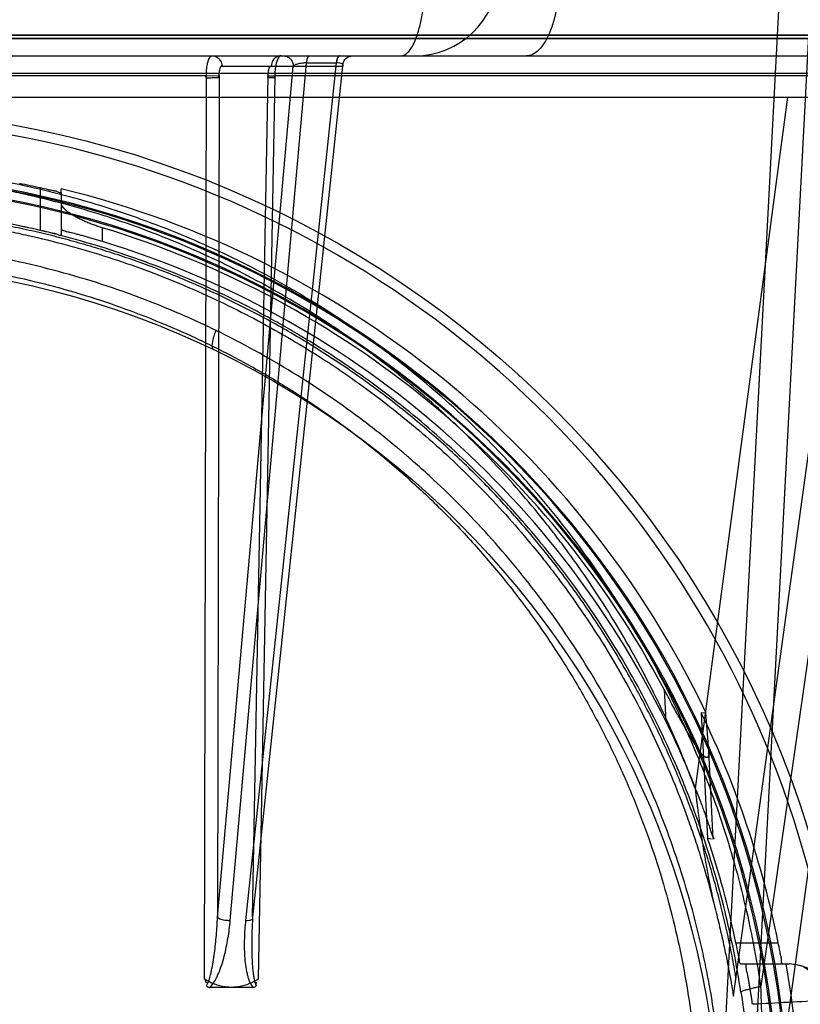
# Model space of a CAD drawing. Header units: millimetres. Extents: x 0 to 297, y 0 to 210.
# Tile 416 of 438: x 242.465 to 242.691, y 159.071 to 159.356. Entities that reach past the tile are written whole.
import ezdxf

# ---------------------------------------------------------------- set-up
doc = ezdxf.new("R2010")
doc.units = ezdxf.units.MM
doc.header["$LTSCALE"] = 16.335
doc.layers.get('0').update_dxf_attribs({"linetype": 'CONTINUOUS'})
for name, color, linetype in [('AXES_REF', 7, 'CONTINUOUS'), ('INTFCLR_1', 7, 'CONTINUOUS'), ('INTFCLR_144815', 7, 'CONTINUOUS'), ('INTFCLR_72935', 7, 'CONTINUOUS')]:
    doc.layers.add(name, color=color, linetype=linetype)

msp = doc.modelspace()

# ---------------------------------------------------------------- linework, layer by layer
at = {"color": 7, "linetype": 'Continuous'}
for radius in [5.8174969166, 5.817, 5.7797484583]:
    msp.add_circle((241.4979109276, 154.8339782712), radius, dxfattribs=at)
msp.add_arc((241.4979109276, 154.8339782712), 5.76, 278.2771290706, 261.7228709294, dxfattribs=at)
at = {"layer": 'AXES_REF', "color": 7, "linetype": 'Continuous'}
msp.add_arc((241.4979109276, 154.8339782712), 5.892, 113.0826660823, 66.91733391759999, dxfattribs=at)
at = {"layer": 'AXES_REF', "color": 9, "linetype": 'Continuous'}
msp.add_arc((241.4979109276, 154.8339782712), 5.3067073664, 94.4118118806, 85.5881881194, dxfattribs=at)
at = {"layer": 'INTFCLR_1', "color": 6, "linetype": 'Continuous'}
for p, q in [((242.7541734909, 159.3519896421), (242.0649253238, 159.351961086)), ((242.7721497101, 159.3510234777), (242.0480076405, 159.3510234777))]:
    msp.add_line(p, q, dxfattribs=at)
at = {"layer": 'INTFCLR_1', "color": 9, "linetype": 'Continuous'}
msp.add_circle((242.4100786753, 159.0279782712), 0.258, dxfattribs=at)
for points, knots in [([(242.5220400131, 159.2663580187), (242.520106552, 159.2672993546), (242.516201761, 159.2691402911), (242.5082805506, 159.2726337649), (242.4941072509, 159.2782520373), (242.4773607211, 159.2834483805), (242.4623493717, 159.2868627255), (242.4547050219, 159.2882900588), (242.4502888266, 159.2890249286), (242.439231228, 159.2907153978), (242.42029228, 159.2924732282), (242.3979143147, 159.2921910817), (242.383447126, 159.2908648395), (242.3767676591, 159.2900298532), (242.372319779, 159.2894139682), (242.3602781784, 159.287503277), (242.3409614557, 159.2831355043), (242.3222653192, 159.2768311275), (242.311205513, 159.27230123), (242.3072270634, 159.2705828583), (242.3013386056, 159.2679506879), (242.2889499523, 159.2619409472), (242.270800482, 159.2514158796), (242.2538923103, 159.2392886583), (242.2435816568, 159.230715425), (242.2389563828, 159.2266320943), (242.2359105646, 159.2238783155), (242.2277523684, 159.2162357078), (242.2152114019, 159.2030329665), (242.2002165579, 159.1840059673), (242.1892148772, 159.1670596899), (242.1823165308, 159.1546398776), (242.1785827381, 159.1473311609), (242.1731838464, 159.1361262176), (242.1659941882, 159.1186582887), (242.1598169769, 159.098402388), (242.1567191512, 159.084810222), (242.1554564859, 159.0783687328), (242.1546570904, 159.0740050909), (242.1526679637, 159.0618763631), (242.1510944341, 159.0461969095), (242.1507057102, 159.030399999), (242.150813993, 159.0224073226), (242.1509648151, 159.0178101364), (242.1514851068, 159.0064207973), (242.1530027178, 158.9917196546), (242.155821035, 158.9761295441), (242.1575100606, 158.9684505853), (242.1585552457, 158.9640913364), (242.1601900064, 158.9576311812), (242.1629129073, 158.9481218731), (242.1684840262, 158.9317498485), (242.175151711, 158.91598898), (242.1819022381, 158.9027653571), (242.1859936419, 158.8954106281), (242.1923142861, 158.8846571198), (242.2026658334, 158.8691983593), (242.2183062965, 158.8500045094), (242.2313332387, 158.8367771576), (242.240551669, 158.8284658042), (242.2468696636, 158.8230378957), (242.2583004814, 158.8139109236), (242.2756996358, 158.8019718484), (242.2905352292, 158.7938051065), (242.2982005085, 158.7900692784)], [0, 0, 0, 0, 0.0078493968, 0.0157556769, 0.0315973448, 0.06348082, 0.0796255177, 0.0877696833, 0.09186257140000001, 0.09596636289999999, 0.128600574, 0.1611442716, 0.177500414, 0.1816059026, 0.1857145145, 0.1938901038, 0.2261064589, 0.2578609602, 0.2657731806, 0.2697286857, 0.2736790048, 0.2893160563, 0.3199691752, 0.350131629, 0.3651446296, 0.3688979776, 0.3726519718, 0.3801321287, 0.4097003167, 0.4390100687, 0.4684423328, 0.4833358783, 0.4908515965, 0.498396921, 0.52873346, 0.5596898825, 0.5755734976, 0.5795998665, 0.5836492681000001, 0.5917658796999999, 0.6244614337, 0.6410489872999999, 0.6494251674, 0.6536350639, 0.6578378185, 0.6910418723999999, 0.7074624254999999, 0.7156483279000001, 0.7197377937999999, 0.7238248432, 0.7399718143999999, 0.7558251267, 0.7869322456, 0.802323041, 0.8100025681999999, 0.8176490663, 0.8478512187, 0.8777971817, 0.9079026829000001, 0.9155006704, 0.9231007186, 0.93830313, 0.9688745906, 1, 1, 1, 1]), ([(242.2982005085, 158.7900692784), (242.3059825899, 158.7862765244), (242.3220239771, 158.7794372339), (242.342925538, 158.7729486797), (242.3568841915, 158.7697758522), (242.3634440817, 158.7685088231), (242.3678479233, 158.767718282), (242.3799548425, 158.7657907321), (242.3999779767, 158.7639375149), (242.4200996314, 158.7641985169), (242.4323680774, 158.7651680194), (242.4368479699, 158.7656118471), (242.4435244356, 158.766362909), (242.4577813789, 158.7684440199), (242.4792922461, 158.7733244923), (242.4969867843, 158.7793113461), (242.507112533, 158.7834000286), (242.5111190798, 158.7850775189), (242.5180118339, 158.7881186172), (242.5313935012, 158.7946344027), (242.5496284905, 158.8052499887), (242.5649622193, 158.8163027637), (242.5738551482, 158.8235640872), (242.5770387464, 158.8262606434), (242.5817396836, 158.8303403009), (242.5915810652, 158.8394086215), (242.605673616, 158.8543707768), (242.6208574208, 158.8738553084), (242.6303053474, 158.8886467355), (242.6354286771, 158.8976856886), (242.6374621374, 158.9013746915), (242.6409144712, 158.9079111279), (242.6473982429, 158.9213265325), (242.6537438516, 158.9372964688), (242.6589748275, 158.9538711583), (242.6634971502, 158.9711240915), (242.667567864, 158.9933618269), (242.6691067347, 159.0126050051), (242.669364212, 159.0240098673), (242.6694089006, 159.0286048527), (242.6693330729, 159.0365827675), (242.6685843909, 159.0523065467), (242.6666648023, 159.0678734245), (242.6644176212, 159.0798873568), (242.6635270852, 159.0842045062), (242.6621292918, 159.0905827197), (242.6597701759, 159.0999732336), (242.6560643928, 159.112201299), (242.650462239, 159.1279554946), (242.6446382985, 159.1412892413), (242.6390262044, 159.1523327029), (242.6351462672, 159.1595473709), (242.6279901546, 159.1718139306), (242.6166284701, 159.1885291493), (242.6012154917, 159.2072515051), (242.5883724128, 159.2202014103), (242.5800325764, 159.227680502), (242.5769182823, 159.2303751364), (242.5721857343, 159.2343725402), (242.5616368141, 159.2427580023), (242.5443620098, 159.2545700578), (242.529642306, 159.2626567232), (242.522040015, 159.2663580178)], [0, 0, 0, 0, 0.0316060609, 0.0635406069, 0.07975651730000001, 0.0838444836, 0.0879320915, 0.0960907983, 0.1285991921, 0.1611989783, 0.1694097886, 0.173526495, 0.1776339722, 0.1939379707, 0.2261052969, 0.2580138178, 0.2620009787, 0.2659733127, 0.273871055, 0.2895030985, 0.3202911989, 0.3507747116, 0.3583934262, 0.3622044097, 0.3660061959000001, 0.3811173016, 0.4110448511, 0.4409258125, 0.4711799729, 0.4750127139, 0.4788584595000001, 0.4865582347, 0.5019977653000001, 0.5332401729, 0.5491816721, 0.5654318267, 0.5983319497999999, 0.6315729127, 0.6357728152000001, 0.6399804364, 0.648348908, 0.6648970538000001, 0.6974320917, 0.7054938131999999, 0.7095177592, 0.7135247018, 0.7293322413, 0.7448511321, 0.7601545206, 0.7903607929, 0.7978752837, 0.8053790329, 0.8202649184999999, 0.8497067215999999, 0.8790537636, 0.9086837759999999, 0.9161831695, 0.9199497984, 0.9237184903, 0.9387994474, 0.9691302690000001, 1, 1, 1, 1]), ([(242.5214202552, 159.2607164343), (242.5208228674, 159.2610022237), (242.5209178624, 159.2635970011), (242.5215230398, 159.2651760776), (242.522040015, 159.2663580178)], [0, 0, 0, 0, 0.3392071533, 1, 1, 1, 1])]:
    msp.add_open_spline(points, degree=3, knots=knots, dxfattribs=at)
at = {"layer": 'INTFCLR_144815', "color": 9, "linetype": 'Continuous'}
for p, q in [((242.7887769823, 159.8370621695), (242.679970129, 159.0763019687)), ((242.6832340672, 159.033990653), (242.7383460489, 159.4333639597)), ((241.9201431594, 159.345978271), (242.9098091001, 159.3459782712)), ((242.5261011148, 159.0953909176), (242.548248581, 159.3439269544)), ((242.5568367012, 159.3439269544), (242.5305408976, 159.0953909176)), ((242.548248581, 159.3439269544), (242.548177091, 159.3439272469)), ((242.548248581, 159.3439269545), (242.5569076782, 159.3439272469)), ((242.7992699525, 159.3408194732), (242.0208873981, 159.3408194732)), ((242.5224002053, 159.0963134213), (242.5443832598, 159.3430044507)), ((242.5236935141, 159.3430044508), (242.5586781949, 159.3430044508)), ((242.5586781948, 159.3430044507), (242.5325775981, 159.0963134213)), ((242.5191689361, 159.3401876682), (242.3286192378, 159.3401876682)), ((242.5186806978, 159.0783400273), (242.5191690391, 159.340187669)), ((242.5228410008, 159.3401091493), (242.5224002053, 159.0963134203)), ((242.5325775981, 159.0963134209), (242.5370876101, 159.3401091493)), ((242.5390070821, 159.3401876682), (242.5341775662, 159.0783401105)), ((242.7007008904, 159.3401876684), (242.539007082, 159.340187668)), ((242.6877108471, 159.3339782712), (242.6609131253, 159.1336046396)), ((242.6720373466, 159.0735106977), (242.7073882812, 159.329684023)), ((242.4710474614, 159.2953916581), (242.4710474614, 159.3076993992)), ((242.4770474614, 159.3064014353), (242.4770474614, 159.2940274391)), ((242.4890474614, 159.2921718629), (242.4890474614, 159.2961266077)), ((242.6519040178, 159.1623461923), (242.6523772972, 159.1531058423)), ((242.6661412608, 159.1189294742), (242.6648221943, 159.1446830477)), ((242.6727328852, 159.0888481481), (242.6849805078, 159.0888481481)), ((242.6740216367, 159.0828481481), (242.6881518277, 159.0828481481))]:
    msp.add_line(p, q, dxfattribs=at)
at = {"layer": 'INTFCLR_144815', "color": 6, "linetype": 'Continuous'}
for p, q in [((242.6680786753, 159.0339782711), (242.6886493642, 159.4264903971)), ((242.6976123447, 159.4255483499), (242.6770785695, 159.0337405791)), ((242.1056433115, 159.3339782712), (242.7145140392, 159.3339782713)), ((242.4770474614, 159.3064014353), (242.4770474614, 159.3074798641)), ((242.6626436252, 159.1556023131), (242.664035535, 159.1556095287)), ((242.6626441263, 159.1556023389), (242.6645060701, 159.1192111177)), ((242.6648232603, 159.1446708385), (242.664035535, 159.1556095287)), ((242.6645065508, 159.1192111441), (242.6655950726, 159.1190235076)), ((242.6913837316, 159.0823019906), (242.6881518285, 159.0828481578)), ((242.5327349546, 159.0759782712), (242.5201232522, 159.0759782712))]:
    msp.add_line(p, q, dxfattribs=at)
at = {"layer": 'INTFCLR_144815', "color": 7, "linetype": 'Continuous'}
for p, q in [((242.5228410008, 159.3401091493), (242.5191690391, 159.340187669)), ((242.5369769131, 159.3401882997), (242.5390070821, 159.3401876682))]:
    msp.add_line(p, q, dxfattribs=at)
at = {"layer": 'INTFCLR_144815', "color": 9, "linetype": 'Continuous'}
msp.add_circle((242.4100786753, 159.0339782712), 0.2967156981, dxfattribs=at)
for centre, radius, start, end in [((242.5797525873, 159.3699782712), 0.024, 270.0000000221, 357.9999352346), ((242.4100786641, 159.0340306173), 0.2937157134, 359.9897887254, 180.0102113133), ((242.4100786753, 159.0338411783), 0.2782453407, 0.0282300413, 179.971769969), ((242.4100786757, 159.0340105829), 0.2778264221, 359.9933364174, 180.0066635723), ((242.4100786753, 159.0338935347), 0.2752457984, 0.0176390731, 179.9823609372), ((242.4100786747, 159.0340629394), 0.2748268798, 359.9823484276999, 180.017651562), ((242.9173349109, 154.6532925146), 4.4242879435, 92.8378929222, 93.10722035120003)]:
    msp.add_arc(centre, radius, start, end, dxfattribs=at)
at = {"layer": 'INTFCLR_144815', "color": 6, "linetype": 'Continuous'}
for centre, radius, start, end in [((242.4100786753, 159.0339782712), 0.2804290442, 77.4428966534, 78.6958753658), ((242.4100786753, 159.0339782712), 0.2815811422, 25.5916832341, 76.24142759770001), ((242.4100786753, 159.0339782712), 0.2684290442, 76.8717294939, 78.18340400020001), ((242.4100786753, 159.0339782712), 0.2737842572, 27.9606619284, 73.2357535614), ((242.4100786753, 159.0339782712), 0.27, 26.1813150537, 72.9936921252), ((242.4100786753, 159.0339782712), 0.2803243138, 11.2877879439, 25.7133570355), ((242.4100786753, 159.0339782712), 0.2683243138, 11.7996976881, 18.5207825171), ((242.4100786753, 159.0339782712), 0.2814304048, 350.0000000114, 10.0000000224), ((242.6867596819, 159.0648597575), 0.0179947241, 6.3648645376, 88.4911023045)]:
    msp.add_arc(centre, radius, start, end, dxfattribs=at)
at = {"layer": 'INTFCLR_144815', "color": 9, "linetype": 'Continuous'}
for points, knots in [([(242.5755491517, 159.3459782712), (242.5759928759, 159.3459782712), (242.5770316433, 159.3463397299), (242.5783375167, 159.3477131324), (242.5795483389, 159.3498790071), (242.5806321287, 159.3528251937), (242.5815196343, 159.3564200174), (242.582179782, 159.3604545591), (242.5825841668, 159.364683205), (242.5826964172, 159.3675400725), (242.582714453, 159.3689564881)], [0, 0, 0, 0, 0.0527384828, 0.1234468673, 0.2208804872, 0.3461693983, 0.4954188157, 0.6603752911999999, 0.8316394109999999, 1, 1, 1, 1]), ([(242.6216503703, 159.3697688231), (242.6216452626, 159.3683199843), (242.6215280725, 159.3653819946), (242.6210156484, 159.3610183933), (242.6201430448, 159.356827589), (242.618930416, 159.3530737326), (242.6174356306, 159.3499843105), (242.6157358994, 159.3477088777), (242.6138988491, 159.3463080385), (242.6125554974, 159.3459782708), (242.6119554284, 159.3459782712)], [0, 0, 0, 0, 0.1585239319, 0.321372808, 0.480200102, 0.6261543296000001, 0.7519661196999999, 0.8541031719, 0.9343441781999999, 1, 1, 1, 1]), ([(242.5208247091, 159.3459782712), (242.5213699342, 159.3459782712), (242.522337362, 159.3456726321), (242.523402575, 159.3445570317), (242.5236887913, 159.3435703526), (242.5236935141, 159.3430044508)], [0, 0, 0, 0, 0.3611684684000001, 0.6251217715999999, 1, 1, 1, 1]), ([(242.5408572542, 159.3459782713), (242.5403120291, 159.3459782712), (242.5393446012, 159.3456726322), (242.5382793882, 159.3445570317), (242.5379931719, 159.3435703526), (242.5379884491, 159.3430044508)], [0, 0, 0, 0, 0.3611684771, 0.6251217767, 1, 1, 1, 1]), ([(242.5415144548, 159.3459782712), (242.5418715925, 159.3459782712), (242.5426273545, 159.3458281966), (242.5435980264, 159.3451598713), (242.5442343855, 159.3441525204), (242.5443801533, 159.3433766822), (242.5443832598, 159.3430044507)], [0, 0, 0, 0, 0.2352370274, 0.4927334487, 0.7548125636, 1, 1, 1, 1]), ([(242.5489376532, 159.3459782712), (242.5486926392, 159.3459782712), (242.5482986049, 159.3450678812), (242.5482218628, 159.3444296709), (242.548177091, 159.343927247)], [0, 0, 0, 0, 0.3269343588, 1, 1, 1, 1]), ([(242.548248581, 159.3439269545), (242.5482750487, 159.3441985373), (242.5483718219, 159.344799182), (242.5485375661, 159.3455109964), (242.5489126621, 159.3459782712), (242.5490806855, 159.3459782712)], [0, 0, 0, 0, 0.3557634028, 0.7809335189, 1, 1, 1, 1]), ([(242.5576688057, 159.3459782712), (242.5574141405, 159.3459782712), (242.5569672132, 159.3450958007), (242.5568858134, 159.3444308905), (242.5568367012, 159.3439269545)], [0, 0, 0, 0, 0.3346504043, 1, 1, 1, 1]), ([(242.5578106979, 159.3459782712), (242.5575460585, 159.3459782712), (242.5570501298, 159.3451233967), (242.5569611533, 159.3444326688), (242.5569076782, 159.343927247)], [0, 0, 0, 0, 0.3424058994, 1, 1, 1, 1]), ([(242.5586781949, 159.3430044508), (242.5586813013, 159.3433766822), (242.5588270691, 159.3441525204), (242.5594634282, 159.3451598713), (242.5604341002, 159.3458281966), (242.5611898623, 159.3459782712), (242.561547, 159.3459782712)], [0, 0, 0, 0, 0.2451874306, 0.5072665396, 0.7647629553, 1, 1, 1, 1]), ([(242.548177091, 159.343927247), (242.547790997, 159.3439272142), (242.54684966, 159.3438687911), (242.5455699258, 159.3436075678), (242.5446592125, 159.3432661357), (242.5443832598, 159.3430044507)], [0, 0, 0, 0, 0.2929779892, 0.7114178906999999, 1, 1, 1, 1]), ([(242.5586781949, 159.3430044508), (242.5587744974, 159.343094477), (242.5589632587, 159.3433849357), (242.5584812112, 159.3437633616), (242.5578146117, 159.3438822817), (242.5572383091, 159.343927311), (242.5569076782, 159.343927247)], [0, 0, 0, 0, 0.1580060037, 0.3199896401, 0.6037166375, 1, 1, 1, 1]), ([(242.5236935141, 159.3430044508), (242.5232679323, 159.3430942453), (242.5228505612, 159.3415201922), (242.5228246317, 159.3407104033), (242.5228410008, 159.3401091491)], [0, 0, 0, 0, 0.4196638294, 1, 1, 1, 1]), ([(242.5370876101, 159.3401091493), (242.5370861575, 159.3402463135), (242.5370963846, 159.3407713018), (242.5372047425, 159.3416642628), (242.5373521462, 159.3425237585), (242.5378123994, 159.3430417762), (242.5379884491, 159.3430044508)], [0, 0, 0, 0, 0.1292016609, 0.4955600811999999, 0.8304935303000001, 1, 1, 1, 1]), ([(242.6609131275, 159.1336047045), (242.6599168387, 159.1362896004), (242.6561093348, 159.146094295), (242.6486355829, 159.1625669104), (242.637597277, 159.1824500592), (242.6281908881, 159.1965733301), (242.6214680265, 159.2056341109), (242.6168666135, 159.2115784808), (242.608545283, 159.2216750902), (242.5958282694, 159.2353164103), (242.5792806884, 159.2503846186), (242.5659519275, 159.2606425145), (242.5574609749, 159.2664959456), (242.5543146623, 159.2685920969), (242.5495571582, 159.2716892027), (242.5390983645, 159.2781091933), (242.5223915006, 159.2869503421), (242.5014381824, 159.2958351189), (242.4832809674, 159.3017369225), (242.4702275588, 159.3050451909), (242.4626254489, 159.3067032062), (242.4511585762, 159.3089352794), (242.4336654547, 159.3113331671), (242.4179812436, 159.312049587), (242.4100786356, 159.3120496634)], [0, 0, 0, 0, 0.0262234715, 0.0963018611, 0.1654342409, 0.2342573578, 0.2514915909, 0.2687439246, 0.3030867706, 0.3712704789, 0.4393100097, 0.5078048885, 0.5250773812, 0.5337424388, 0.5424230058, 0.5770586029, 0.6460858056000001, 0.7152793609, 0.7852176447, 0.820669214, 0.8385519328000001, 0.8564596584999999, 0.9276363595, 1, 1, 1, 1]), ([(242.6799701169, 159.0763019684), (242.6787284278, 159.0846293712), (242.675527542, 159.1011056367), (242.6697476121, 159.1212423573), (242.6648123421, 159.134970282), (242.6617438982, 159.142698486), (242.6569415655, 159.1540629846), (242.6488837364, 159.1705789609), (242.636340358, 159.1914905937), (242.6244626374, 159.2078964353), (242.6154245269, 159.2188055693), (242.6100476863, 159.224878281), (242.6018268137, 159.2337631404), (242.5888044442, 159.246381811), (242.5700151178, 159.2616365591), (242.5549343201, 159.271808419), (242.5444836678, 159.2780362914), (242.5374020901, 159.2820429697), (242.5247998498, 159.2886214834), (242.5061439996, 159.2968059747), (242.4887206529, 159.3026261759), (242.4768548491, 159.3058466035), (242.4688410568, 159.3078234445), (242.4547457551, 159.3107843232), (242.434483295, 159.3135912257), (242.4181742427, 159.314336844), (242.4100786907, 159.3143366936)], [0, 0, 0, 0, 0.0644257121, 0.1282422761, 0.1600975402, 0.1760213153, 0.1918637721, 0.2545006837, 0.3164394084, 0.378241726, 0.4092734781, 0.4248132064, 0.4403015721, 0.5018952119, 0.5633654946, 0.6252760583, 0.6408776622, 0.6564531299, 0.6875306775, 0.7496249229, 0.8121192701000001, 0.8278777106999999, 0.8437023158, 0.8752729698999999, 0.9380528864, 1, 1, 1, 1]), ([(242.6741709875, 159.0745833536), (242.6729569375, 159.0825555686), (242.6698254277, 159.0983318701), (242.6641737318, 159.1176011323), (242.6593491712, 159.1307342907), (242.6563488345, 159.1381300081), (242.6516492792, 159.1490133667), (242.6437618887, 159.1648317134), (242.6314900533, 159.1848487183), (242.6198742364, 159.2005455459), (242.6110381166, 159.2109810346), (242.6057789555, 159.2167929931), (242.5977298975, 159.2253047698), (242.5849781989, 159.2373929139), (242.5665922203, 159.2519956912), (242.5518448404, 159.2617261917), (242.5416246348, 159.2676851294), (242.5346929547, 159.2715221), (242.5223526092, 159.2778245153), (242.5040890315, 159.285662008), (242.4870457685, 159.2912312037), (242.4754371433, 159.2943134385), (242.4675928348, 159.2962066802), (242.4537937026, 159.2990423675), (242.4338558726, 159.3017440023), (242.4137526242, 159.3026307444), (242.3996578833, 159.302292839), (242.3915717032, 159.3018219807), (242.3794961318, 159.3008409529), (242.3615947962, 159.29835573), (242.3382454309, 159.2929318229), (242.3193482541, 159.2867156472), (242.306459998, 159.2814949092), (242.2991816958, 159.2782579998), (242.288444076, 159.2731908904), (242.2728789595, 159.2647582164), (242.2532883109, 159.251790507), (242.2380178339, 159.2396364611), (242.2279124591, 159.2304490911), (242.2222939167, 159.2249927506), (242.2140680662, 159.2166453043), (242.2024433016, 159.2034814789), (242.1885177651, 159.1846293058), (242.1793257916, 159.169600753), (242.1737311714, 159.1592167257), (242.1701302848, 159.1521644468), (242.1642467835, 159.1396337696), (242.1570264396, 159.1211761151), (242.1503113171, 159.0982328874), (242.1471975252, 159.0825346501), (242.1459863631, 159.0745833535)], [0, 0, 0, 0, 0.0318457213, 0.0634185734, 0.0791931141, 0.0870815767, 0.094933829, 0.1260061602, 0.1567815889, 0.1875451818, 0.2030139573, 0.210765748, 0.2184960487, 0.2492749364, 0.2800521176, 0.3111084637, 0.3189436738, 0.3267698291, 0.3423932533, 0.3736478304, 0.40514581, 0.4130942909, 0.4210773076, 0.4370099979, 0.4687094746, 0.5004174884, 0.5163608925, 0.5243692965, 0.5324013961, 0.5642032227, 0.5956284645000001, 0.6269453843, 0.6426486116, 0.6505262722, 0.6583992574, 0.6895346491, 0.72033006, 0.7510658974, 0.7665005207, 0.7742492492, 0.7819920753, 0.8127794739, 0.8435012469, 0.8744409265, 0.8822471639, 0.8900796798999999, 0.905708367, 0.9368993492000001, 0.9682376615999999, 1, 1, 1, 1]), ([(242.15337029, 159.098411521), (242.1548410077, 159.1043521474), (242.1570334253, 159.1120638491), (242.1601624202, 159.1214489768), (242.1626861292, 159.1285170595), (242.1674298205, 159.1405888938), (242.1751984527, 159.1572366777), (242.186051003, 159.1762440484), (242.1963208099, 159.1912375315), (242.2041346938, 159.2012644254), (242.2087845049, 159.206865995), (242.2159050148, 159.2150936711), (242.2272009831, 159.2268698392), (242.2435330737, 159.24131641), (242.2566766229, 159.2511379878), (242.265817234, 159.2572556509), (242.2720486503, 159.2612395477), (242.2831765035, 159.2678692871), (242.2996975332, 159.2763494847), (242.3204473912, 159.2848729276), (242.3366176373, 159.2899510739), (242.34766113, 159.292774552), (242.3551477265, 159.2945152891), (242.3645979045, 159.2963875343), (242.3741344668, 159.2978449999), (242.3818056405, 159.2987592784), (242.3932797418, 159.2998712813), (242.4105112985, 159.3005942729), (242.4334601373, 159.299554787), (242.4505408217, 159.2972800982), (242.4618393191, 159.2951426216), (242.4693263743, 159.2935556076), (242.4821771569, 159.2903903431), (242.5000524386, 159.2847444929), (242.5206869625, 159.2762419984), (242.5371473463, 159.2677768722), (242.5474560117, 159.2616262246), (242.552142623, 159.2586604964), (242.5552402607, 159.2566544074), (242.5635923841, 159.2510574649), (242.5767045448, 159.2412495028), (242.5929960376, 159.2268297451), (242.6055222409, 159.2137680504), (242.6137194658, 159.2040974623), (242.6182491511, 159.1984073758), (242.6248594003, 159.1897441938), (242.6341090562, 159.1762408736), (242.6449706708, 159.1572150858), (242.6527440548, 159.1405515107), (242.6574885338, 159.1284712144), (242.6600096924, 159.1214059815), (242.6631316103, 159.1120372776), (242.6653188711, 159.1043414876), (242.6667869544, 159.0984118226)], [0, 0, 0, 0, 0.0260933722, 0.0341459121, 0.0421792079, 0.0580898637, 0.08943313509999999, 0.1204101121, 0.1513108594, 0.1668239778, 0.1745963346, 0.1823477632, 0.2132152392, 0.244081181, 0.2752183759, 0.2830803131, 0.2909751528, 0.3067500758, 0.3382935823, 0.3700502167, 0.4022856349, 0.4104553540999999, 0.4186483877, 0.4350547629, 0.4515167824, 0.4597669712, 0.4679907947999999, 0.50066556, 0.5331935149, 0.5658225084, 0.5740275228, 0.5822189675, 0.5984510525, 0.6304407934, 0.6620376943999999, 0.6934977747, 0.7092581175, 0.7132052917, 0.7171442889, 0.7249927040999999, 0.7560706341, 0.7868683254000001, 0.8176571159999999, 0.8331371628, 0.8409068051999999, 0.8486637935, 0.8795968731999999, 0.9106030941, 0.9419732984, 0.957896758, 0.9659251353, 0.9739546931, 1, 1, 1, 1]), ([(242.519220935, 159.0765519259), (242.5198678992, 159.0774338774), (242.5202339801, 159.0789719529), (242.5207835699, 159.0812596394), (242.5211620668, 159.0833678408), (242.5216587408, 159.0867819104), (242.5221011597, 159.0911033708), (242.5223215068, 159.0945737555), (242.5224002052, 159.0963134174)], [0, 0, 0, 0, 0.1630930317, 0.2256688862, 0.3527032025, 0.4815720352, 0.7403395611, 1, 1, 1, 1]), ([(242.5201233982, 159.0759783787), (242.5209854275, 159.0767277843), (242.5218329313, 159.0781427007), (242.5228768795, 159.0803849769), (242.5236444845, 159.0824832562), (242.5246263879, 159.0858773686), (242.5255093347, 159.0901806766), (242.5259463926, 159.0936547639), (242.5261011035, 159.0953909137)], [0, 0, 0, 0, 0.1663170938, 0.2317517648, 0.3614325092, 0.4906053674, 0.7462034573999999, 1, 1, 1, 1]), ([(242.5224002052, 159.0963134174), (242.5226342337, 159.096049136), (242.5235375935, 159.0956892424), (242.524786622, 159.0954384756), (242.5257294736, 159.0953878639), (242.5261011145, 159.0953909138)], [0, 0, 0, 0, 0.2734986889, 0.7120547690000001, 1, 1, 1, 1]), ([(242.5305409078, 159.0953909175), (242.5303583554, 159.0936655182), (242.5301769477, 159.0910706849), (242.5301447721, 159.0876159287), (242.5302399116, 159.0850475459), (242.5304788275, 159.0825049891), (242.5308361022, 159.0804127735), (242.5312711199, 159.0787765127), (242.5317732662, 159.0773881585), (242.5322960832, 159.0764380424), (242.5327349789, 159.0759781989)], [0, 0, 0, 0, 0.2617045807, 0.3918493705, 0.5210039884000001, 0.6492004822, 0.776798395, 0.8407099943, 0.9041171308, 1, 1, 1, 1]), ([(242.5305408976, 159.0953909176), (242.5308732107, 159.0953881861), (242.5314214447, 159.0954097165), (242.5321032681, 159.0955548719), (242.5325381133, 159.0957247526), (242.532751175, 159.0960504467), (242.5326397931, 159.0962418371), (242.5325775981, 159.0963134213)], [0, 0, 0, 0, 0.3747017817, 0.6146906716, 0.7852731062, 0.8930787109, 1, 1, 1, 1]), ([(242.5325775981, 159.0963134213), (242.5324699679, 159.0945754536), (242.5323552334, 159.0919689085), (242.5323068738, 159.0885012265), (242.5323304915, 159.0859245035), (242.5324253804, 159.0833771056), (242.5325849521, 159.0812811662), (242.5327839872, 159.0796362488), (242.5330418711, 159.0781881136), (242.5332847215, 159.0771144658), (242.5336373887, 159.0765516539)], [0, 0, 0, 0, 0.2624034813, 0.3930493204, 0.5225751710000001, 0.6506910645, 0.7770700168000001, 0.8394037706, 0.899912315, 1, 1, 1, 1]), ([(242.6982869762, 159.072154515), (242.6981838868, 159.0732930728), (242.6977136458, 159.0755180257), (242.6962398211, 159.0785087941), (242.6941122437, 159.0808882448), (242.6923147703, 159.0819501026), (242.6913837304, 159.0823019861)], [0, 0, 0, 0, 0.2662787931, 0.5236181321, 0.7681696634, 1, 1, 1, 1]), ([(242.6741709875, 159.0745833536), (242.6741394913, 159.0746640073), (242.6744960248, 159.0749172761), (242.675062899, 159.0751060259), (242.6761865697, 159.0754623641), (242.6774250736, 159.0757584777), (242.6787391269, 159.0760524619), (242.679549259, 159.0762183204), (242.6799700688, 159.0763019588)], [0, 0, 0, 0, 0.0424882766, 0.1547259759, 0.3416106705, 0.5937305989, 0.7894654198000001, 1, 1, 1, 1]), ([(242.6795367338, 159.0328736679), (242.6796841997, 159.0353729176), (242.6800113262, 159.0418716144), (242.6804404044, 159.0563484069), (242.6802644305, 159.0683324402), (242.6799700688, 159.0763019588)], [0, 0, 0, 0, 0.1728816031, 0.44930315, 1, 1, 1, 1]), ([(242.6741709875, 159.0745833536), (242.6753504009, 159.0668382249), (242.6766016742, 159.0551523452), (242.6771543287, 159.0415775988), (242.6772038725, 159.0358287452), (242.6772007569, 159.0339782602)], [0, 0, 0, 0, 0.5767817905, 0.8637642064, 1, 1, 1, 1])]:
    msp.add_open_spline(points, degree=3, knots=knots, dxfattribs=at)
at = {"layer": 'INTFCLR_144815', "color": 7, "linetype": 'Continuous'}
for points, knots in [([(242.519157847, 159.3396104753), (242.5191517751, 159.3398974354), (242.5191707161, 159.3406586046), (242.5192271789, 159.3419306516), (242.5194687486, 159.3435844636), (242.5197655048, 159.3449776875), (242.5204823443, 159.3459782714), (242.5208247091, 159.3459782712)], [0, 0, 0, 0, 0.1261394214, 0.334198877, 0.5612867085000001, 0.8495399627, 1, 1, 1, 1]), ([(242.5408572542, 159.3459782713), (242.5404961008, 159.3459782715), (242.5397111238, 159.3450169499), (242.5393589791, 159.3435856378), (242.5390462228, 159.3416476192), (242.5389791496, 159.3403710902), (242.538990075, 159.3396104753)], [0, 0, 0, 0, 0.1568072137, 0.4446895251, 0.6697187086, 1, 1, 1, 1]), ([(242.519157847, 159.3396104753), (242.5197206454, 159.3396165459), (242.5205146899, 159.3396445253), (242.521503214, 159.339679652), (242.5220115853, 159.3397378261), (242.5223474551, 159.3397594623), (242.5225914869, 159.3397052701), (242.5227359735, 159.3399040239), (242.5227695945, 159.3400942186), (242.5228410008, 159.3401091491)], [0, 0, 0, 0, 0.4362681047, 0.6152606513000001, 0.7678889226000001, 0.8296979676, 0.8808870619, 0.9434538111, 1, 1, 1, 1]), ([(242.538990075, 159.3396104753), (242.5388249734, 159.3396122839), (242.5384117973, 159.3396097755), (242.5377011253, 159.3396902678), (242.5374124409, 159.3395891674), (242.5368904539, 159.3397891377), (242.5369721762, 159.3397169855), (242.5369804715, 159.3399604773), (242.5369882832, 159.3400884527), (242.5370876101, 159.3401091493)], [0, 0, 0, 0, 0.2018174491, 0.5247613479, 0.7508343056, 0.8362308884, 0.8383625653, 0.8759840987, 1, 1, 1, 1]), ([(242.5264291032, 159.0759782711), (242.5259359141, 159.0759778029), (242.5249379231, 159.0760368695), (242.523431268, 159.0763016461), (242.521888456, 159.0767577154), (242.5202828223, 159.0774278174), (242.5192242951, 159.0780123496), (242.5186806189, 159.0783401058)], [0, 0, 0, 0, 0.1804216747, 0.3647485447, 0.558474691, 0.7677627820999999, 1, 1, 1, 1]), ([(242.5264291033, 159.0759782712), (242.5259360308, 159.0759777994), (242.5249382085, 159.0760368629), (242.5234317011, 159.0763015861), (242.5218888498, 159.0767576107), (242.5202830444, 159.0774277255), (242.5192243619, 159.0780122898), (242.5186806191, 159.0783401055)], [0, 0, 0, 0, 0.180379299, 0.3646876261, 0.5584195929, 0.7677303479, 1, 1, 1, 1]), ([(242.5341775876, 159.0783401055), (242.533634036, 159.0780114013), (242.5325664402, 159.0774233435), (242.5309493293, 159.076749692), (242.5293973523, 159.0762946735), (242.5278995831, 159.076035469), (242.5269135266, 159.0759771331), (242.5264291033, 159.0759782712)], [0, 0, 0, 0, 0.2323778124, 0.44503119, 0.6396008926, 0.8227844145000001, 1, 1, 1, 1])]:
    msp.add_open_spline(points, degree=3, knots=knots, dxfattribs=at)
at = {"layer": 'INTFCLR_144815', "color": 6, "linetype": 'Continuous'}
for points, knots in [([(242.4770474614, 159.3064014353), (242.4770474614, 159.3059906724), (242.4757014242, 159.3068173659), (242.4747059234, 159.3068296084), (242.4730243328, 159.3072857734), (242.4718243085, 159.3075263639), (242.4710474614, 159.3076993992)], [0, 0, 0, 0, 0.2007217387, 0.3838491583, 0.6110860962, 1, 1, 1, 1]), ([(242.4890474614, 159.2961266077), (242.4886095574, 159.2962585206), (242.4877368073, 159.2965352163), (242.4864407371, 159.2969875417), (242.4851674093, 159.2974744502), (242.4839316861, 159.2979917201), (242.4827526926, 159.2985330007), (242.481646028, 159.299093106), (242.4806307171, 159.2996633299), (242.4794672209, 159.3004001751), (242.4781017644, 159.3014392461), (242.4770474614, 159.302674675), (242.4770474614, 159.3034651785)], [0, 0, 0, 0, 0.0947120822, 0.1895755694, 0.2842448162, 0.3769898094, 0.4669437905, 0.5528829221, 0.633670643, 0.7083974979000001, 0.8362923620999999, 1, 1, 1, 1]), ([(242.6727517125, 159.0786874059), (242.6723898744, 159.0808385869), (242.6716115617, 159.0851450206), (242.6702828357, 159.091593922), (242.6687869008, 159.0980485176), (242.6671209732, 159.1045066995), (242.6652821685, 159.1109660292), (242.6632675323, 159.1174237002), (242.6610742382, 159.1238760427), (242.6586995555, 159.1303188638), (242.6561411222, 159.1367469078), (242.6533968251, 159.1431544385), (242.6504651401, 159.1495346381), (242.6473449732, 159.1558802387), (242.644036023, 159.1621829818), (242.6405386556, 159.1684341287), (242.6368541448, 159.1746242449), (242.6329845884, 159.1807435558), (242.6289330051, 159.186781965), (242.6247033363, 159.192729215), (242.6203003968, 159.1985750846), (242.6157298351, 159.2043095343), (242.610998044, 159.2099228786), (242.60611206, 159.2154059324), (242.6010794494, 159.2207501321), (242.5959081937, 159.2259476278), (242.5906065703, 159.2309913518), (242.5851830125, 159.2358750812), (242.5796459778, 159.2405934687), (242.5740038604, 159.2451420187), (242.568264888, 159.2495170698), (242.562437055, 159.2537157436), (242.5565280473, 159.2577358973), (242.5505451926, 159.2615760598), (242.5444953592, 159.2652354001), (242.5383850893, 159.2687135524), (242.5322204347, 159.2720106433), (242.5260070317, 159.2751271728), (242.5197501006, 159.2780639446), (242.513454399, 159.2808220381), (242.5071244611, 159.2834026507), (242.5007642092, 159.2858072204), (242.4943774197, 159.2880371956), (242.487967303, 159.2900941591), (242.4815369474, 159.2919796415), (242.4750889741, 159.2936952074), (242.468625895, 159.2952423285), (242.4621498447, 159.2966224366), (242.4556628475, 159.2978368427), (242.4491666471, 159.2988867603), (242.4426628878, 159.2997732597), (242.4361530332, 159.3004972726), (242.4296384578, 159.3010595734), (242.4231204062, 159.3014607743), (242.4166001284, 159.3017013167), (242.4122521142, 159.3017547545), (242.4100786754, 159.3017547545)], [0, 0, 0, 0, 0.0174675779, 0.035038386, 0.0527193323, 0.0705173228, 0.0884397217, 0.1064918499, 0.1246794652, 0.143004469, 0.1614695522, 0.1800730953, 0.1988143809, 0.2176879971, 0.2366893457, 0.2558095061, 0.2750388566, 0.2943659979, 0.3137778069, 0.3332599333, 0.3527970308, 0.3723732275, 0.3919721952, 0.4115777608, 0.4311742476, 0.4507464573, 0.4702801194, 0.4897621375, 0.5091806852, 0.5285254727, 0.5477874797, 0.5669592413, 0.5860347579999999, 0.6050093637, 0.6238798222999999, 0.6426447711, 0.6613024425, 0.6798536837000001, 0.6983001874, 0.7166429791, 0.7348859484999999, 0.7530315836, 0.7710849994, 0.7890500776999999, 0.8069328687, 0.8247382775, 0.8424729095, 0.8601425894, 0.8777542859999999, 0.8953145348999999, 0.9128305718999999, 0.9303093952, 0.9477583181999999, 0.9651847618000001, 0.9825961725, 1, 1, 1, 1]), ([(242.4770474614, 159.2940274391), (242.4770474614, 159.2936167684), (242.4757034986, 159.2944585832), (242.4747093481, 159.2944812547), (242.4730266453, 159.2949566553), (242.4718254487, 159.2952102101), (242.4710474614, 159.2953916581)], [0, 0, 0, 0, 0.2002093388, 0.3832073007, 0.6105382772, 1, 1, 1, 1]), ([(242.4890474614, 159.2921718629), (242.4885893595, 159.2923119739), (242.4876796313, 159.2925866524), (242.4863303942, 159.2929832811), (242.4850206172, 159.2933585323), (242.4837701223, 159.2937058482), (242.4825882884, 159.2940298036), (242.4812234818, 159.2943738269), (242.4796636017, 159.2948581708), (242.4785049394, 159.2948620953), (242.4770474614, 159.2957137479), (242.4770474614, 159.2953250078)], [0, 0, 0, 0, 0.1157702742, 0.2296437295, 0.3398924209, 0.4449166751, 0.5436788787, 0.6346986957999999, 0.7906139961, 0.906054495, 1, 1, 1, 1]), ([(242.4100786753, 159.2876985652), (242.4140236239, 159.2876985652), (242.4219279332, 159.2875120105), (242.4337802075, 159.2866703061), (242.4456339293, 159.2852605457), (242.4574804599, 159.2832750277), (242.469314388, 159.2807017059), (242.4811279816, 159.2775262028), (242.4929100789, 159.2737311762), (242.5046452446, 159.2692978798), (242.5163124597, 159.2642059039), (242.5278850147, 159.2584354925), (242.5393285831, 159.2519677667), (242.5506011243, 159.2447884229), (242.5616508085, 159.2368887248), (242.5724169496, 159.2282708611), (242.5828290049, 159.2189500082), (242.5928090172, 159.2089599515), (242.6022746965, 159.1983554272), (242.6111439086, 159.1872134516), (242.6193430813, 159.1756321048), (242.6268121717, 159.163723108), (242.6335129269, 159.1516043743), (242.6394295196, 159.1393875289), (242.6445694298, 159.1271697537), (242.648958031, 159.1150264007), (242.6526335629, 159.1030092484), (242.6556401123, 159.0911468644), (242.6580229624, 159.0794478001), (242.659823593, 159.0679051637), (242.6610779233, 159.0565006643), (242.6618135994, 159.0452074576), (242.6619716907, 159.0377099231), (242.6619686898, 159.03397827)], [0, 0, 0, 0, 0.0297989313, 0.0596971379, 0.0897219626, 0.1199349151, 0.1503958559, 0.1811653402, 0.2123022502, 0.2438592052, 0.2758844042, 0.3084194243, 0.3414961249, 0.3751312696, 0.4093242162, 0.4440489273, 0.4792482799, 0.5148298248, 0.5506586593, 0.5865641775, 0.6223450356, 0.657788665, 0.6926950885, 0.7268956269, 0.7602746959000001, 0.7927732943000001, 0.824387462, 0.8551611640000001, 0.8851759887, 0.9145402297, 0.9433746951, 0.9718122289, 1, 1, 1, 1]), ([(242.6648221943, 159.1446830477), (242.6648478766, 159.1443215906), (242.6648928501, 159.1436821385), (242.6645996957, 159.1422173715), (242.6632421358, 159.1430354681), (242.6624952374, 159.1440242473), (242.6615450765, 159.1452961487), (242.6605536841, 159.1468393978), (242.6596442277, 159.1483270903), (242.658779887, 159.149799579), (242.6580072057, 159.15114437), (242.6571531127, 159.1526597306), (242.6562200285, 159.1543416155), (242.6552144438, 159.1561781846), (242.6541476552, 159.1581477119), (242.6530360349, 159.1602185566), (242.6522840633, 159.1616302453), (242.6519040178, 159.1623461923)], [0, 0, 0, 0, 0.0420887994, 0.0840539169, 0.125725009, 0.1764932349, 0.2415878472, 0.3052199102, 0.3909042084, 0.4436496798, 0.5036149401, 0.5710242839, 0.6456938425, 0.7270103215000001, 0.8142223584, 0.9058535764, 1, 1, 1, 1]), ([(242.6523772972, 159.1531058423), (242.6527842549, 159.1522781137), (242.6536059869, 159.1505835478), (242.6548298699, 159.1479869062), (242.6560557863, 159.1453070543), (242.6572628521, 159.1425852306), (242.658428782, 159.1398713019), (242.6595308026, 159.1372228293), (242.6605424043, 159.1347138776), (242.6614388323, 159.1324226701), (242.6622098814, 159.1303970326), (242.6628624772, 159.1286394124), (242.6634158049, 159.127117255), (242.6638830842, 159.1258021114), (242.6643844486, 159.1243810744), (242.6648370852, 159.1229922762), (242.6654252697, 159.1214295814), (242.6655144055, 159.1204454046), (242.6665752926, 159.1188550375), (242.6661412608, 159.1189294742)], [0, 0, 0, 0, 0.0750274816, 0.1531890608, 0.2334994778, 0.3147349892, 0.3953796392, 0.4737628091, 0.548070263, 0.615424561, 0.6738917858, 0.7243664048, 0.7679482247, 0.8055795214, 0.8380598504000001, 0.8899095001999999, 0.9275814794, 0.9641791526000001, 1, 1, 1, 1]), ([(242.6609131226, 159.1336046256), (242.6609531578, 159.1332301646), (242.6610390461, 159.1324602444), (242.6611773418, 159.1312458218), (242.6613197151, 159.1300416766), (242.6614745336, 159.1287712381), (242.6616255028, 159.1275692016), (242.6617912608, 159.1262876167), (242.6619700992, 159.1249427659), (242.662188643, 159.1233490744), (242.6624027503, 159.121842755), (242.6626037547, 159.1204704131), (242.662780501, 159.1192892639), (242.6629803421, 159.1179854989), (242.6632075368, 159.1165435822), (242.6634646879, 159.1149574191), (242.6637568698, 159.1132195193), (242.6640857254, 159.1113186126), (242.6644616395, 159.1092355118), (242.6648984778, 159.1069384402), (242.6654130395, 159.1043792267), (242.6660296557, 159.1015033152), (242.6665218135, 159.099483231), (242.6667869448, 159.0984117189)], [0, 0, 0, 0, 0.0316432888, 0.0650931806, 0.1027009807, 0.1335255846, 0.1726309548, 0.2044948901, 0.2421071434, 0.2866261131, 0.3396571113, 0.3699466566, 0.4031668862, 0.4400076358, 0.4807742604, 0.5258178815, 0.575023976, 0.6288494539, 0.6879126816, 0.7528810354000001, 0.8253155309, 0.9072513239, 1, 1, 1, 1]), ([(242.6667869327, 159.0984117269), (242.6670231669, 159.0974860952), (242.6674823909, 159.0956476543), (242.6681330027, 159.092926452), (242.6687325, 159.0903059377), (242.6692683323, 159.0878602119), (242.6697312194, 159.0856595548), (242.6701206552, 159.0837398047), (242.6704449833, 159.0820889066), (242.6707160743, 159.08067398), (242.6709994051, 159.0791513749), (242.6712707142, 159.0777016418), (242.6715545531, 159.0759913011), (242.671761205, 159.0751968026), (242.6719794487, 159.0730911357), (242.6720373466, 159.0735106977)], [0, 0, 0, 0, 0.1125871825, 0.2233223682, 0.3297419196, 0.4294009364, 0.5184005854, 0.5947608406, 0.6602975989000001, 0.7165737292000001, 0.7648830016, 0.8415915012, 0.8968019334, 0.9500838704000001, 1, 1, 1, 1]), ([(242.6740216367, 159.0828481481), (242.6736027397, 159.0828481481), (242.6738591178, 159.0841919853), (242.6734388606, 159.0852043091), (242.6731703, 159.0868790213), (242.6728942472, 159.0880757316), (242.6727328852, 159.0888481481)], [0, 0, 0, 0, 0.2047623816, 0.388137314, 0.6142818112, 1, 1, 1, 1]), ([(242.6862166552, 159.0828481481), (242.6857980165, 159.0828481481), (242.6860648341, 159.0841934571), (242.6856535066, 159.0852061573), (242.6853994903, 159.0868802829), (242.6851345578, 159.0880763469), (242.6849805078, 159.0888481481)], [0, 0, 0, 0, 0.2049972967, 0.3884792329, 0.6146127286, 1, 1, 1, 1]), ([(242.6775179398, 159.0710759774), (242.6774563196, 159.0715202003), (242.6773308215, 159.0724026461), (242.6771354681, 159.0737105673), (242.6769367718, 159.0749832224), (242.6767366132, 159.0762021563), (242.676543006, 159.0773584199), (242.6762891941, 159.0787047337), (242.6760878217, 159.0802417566), (242.6755821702, 159.0814175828), (242.6758050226, 159.082848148), (242.6754092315, 159.082848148)], [0, 0, 0, 0, 0.1124411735, 0.2234646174, 0.3315752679, 0.4353099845, 0.5334134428, 0.6246546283, 0.7823672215, 0.9007679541, 1, 1, 1, 1])]:
    msp.add_open_spline(points, degree=3, knots=knots, dxfattribs=at)
for points in [[(242.5186806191, 159.0783401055), (242.5189906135, 159.0781507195), (242.5190132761, 159.0776818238), (242.519073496, 159.077323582)], [(242.5192207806, 159.0765518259), (242.5192798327, 159.0762003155), (242.5197668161, 159.0759782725), (242.5201232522, 159.0759782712)], [(242.5327349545, 159.0759782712), (242.5330913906, 159.0759782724), (242.5335784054, 159.0762003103), (242.5336374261, 159.0765518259)], [(242.5336374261, 159.0765518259), (242.5336968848, 159.0769055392), (242.5335457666, 159.0774194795), (242.5338519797, 159.0776062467)]]:
    msp.add_open_spline(points, degree=3, dxfattribs=at)
at = {"layer": 'INTFCLR_72935', "color": 6, "linetype": 'Continuous'}
for p, q in [((242.0659838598, 159.3519896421), (242.7541734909, 159.3519896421)), ((242.0480056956, 159.3510517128), (242.7721497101, 159.3510234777))]:
    msp.add_line(p, q, dxfattribs=at)

doc.saveas('drawing.dxf')
